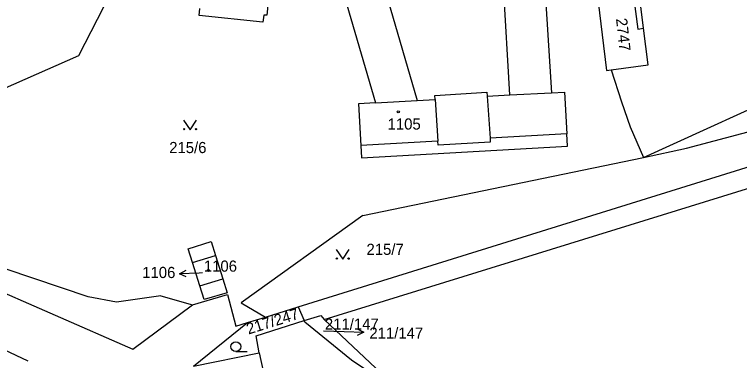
# Model space of a CAD drawing. Extents: x -735249 to -729401, y -1124843 to -1121828.
# Drawn here: x -733187.6 to -733077, y -1123172.8 to -1123120 of the extents above; entities that cross this region are included whole.
import ezdxf

# ---------------------------------------------------------------- set-up
doc = ezdxf.new("R2010")
doc.units = 0
for name, color, linetype in [('Vrstva 1', 7, 'Continuous'), ('Vrstva 16', 7, 'Continuous'), ('Vrstva 18', 7, 'Continuous'), ('Vrstva 19', 7, 'Continuous'), ('Vrstva 25', 7, 'Continuous'), ('Vrstva 4', 7, 'Continuous')]:
    doc.layers.add(name, color=color, linetype=linetype)

msp = doc.modelspace()

# ---------------------------------------------------------------- linework, layer by layer
at = {"layer": 'Vrstva 1'}
for points in [[(-733177.79, -1123126.27), (-733163.54, -1123098.49)], [(-733107.72, -1123098.99), (-733105.68, -1123131.95)], [(-733141.02, -1123104.39), (-733132.54, -1123133.48)], [(-733148.3, -1123112.17), (-733149.08, -1123120.11)], [(-733091.63, -1123122.07), (-733092.43, -1123115.48)], [(-733098.8, -1123115.93), (-733097.24, -1123128.54)], [(-733140.36, -1123166.52), (-732983.98, -1123118.16)], [(-733159.44, -1123120.18), (-733159.32, -1123119.07)], [(-733149.54, -1123120.1), (-733149.73, -1123121.17)], [(-733149.08, -1123120.11), (-733149.54, -1123120.1)], [(-733149.73, -1123121.17), (-733159.44, -1123120.18)], [(-733090.89, -1123127.7), (-733091.63, -1123122.07)], [(-733207.13, -1123139.15), (-733177.79, -1123126.27)], [(-733096.55, -1123128.47), (-733090.89, -1123127.7)], [(-733097.24, -1123128.54), (-733096.55, -1123128.47)], [(-733096.55, -1123128.47), (-733094.97, -1123133.34)], [(-733144.3, -1123164.58), (-733035.05, -1123130.65)], [(-733091.59, -1123141.83), (-733067.05, -1123130.62)], [(-733105.68, -1123131.95), (-733103.68, -1123131.84)], [(-733103.68, -1123131.84), (-733103.32, -1123138.2)], [(-733094.97, -1123133.34), (-733093.64, -1123137.15)], [(-733132.54, -1123133.48), (-733135.12, -1123133.63)], [(-733135.12, -1123133.63), (-733134.75, -1123139.99)], [(-733085.03, -1123140.39), (-733070.63, -1123136.58)], [(-733093.64, -1123137.15), (-733091.59, -1123141.83)], [(-733103.21, -1123140.1), (-733103.32, -1123138.2)], [(-733134.75, -1123139.99), (-733134.64, -1123141.89)], [(-733134.64, -1123141.89), (-733103.21, -1123140.1)], [(-733091.59, -1123141.83), (-733085.03, -1123140.39)], [(-733134.47, -1123150.69), (-733091.59, -1123141.83)], [(-733134.47, -1123150.69), (-733153.01, -1123164.01)], [(-733205.15, -1123155.51), (-733169.55, -1123171.08)], [(-733176.39, -1123163.06), (-733201.47, -1123154.62)], [(-733161.09, -1123155.73), (-733157.58, -1123154.65)], [(-733157.58, -1123154.65), (-733156.93, -1123156.76)], [(-733160.43, -1123157.82), (-733161.09, -1123155.73)], [(-733156.93, -1123156.76), (-733155.82, -1123160.34)], [(-733159.31, -1123161.38), (-733160.43, -1123157.82)], [(-733155.82, -1123160.34), (-733155.17, -1123162.45)], [(-733158.65, -1123163.47), (-733159.31, -1123161.38)], [(-733172.05, -1123163.91), (-733176.39, -1123163.06)], [(-733165.28, -1123162.92), (-733172.05, -1123163.91)], [(-733165.28, -1123162.92), (-733160.44, -1123164.28)], [(-733160.44, -1123164.28), (-733155.1, -1123162.7)], [(-733155.17, -1123162.45), (-733158.65, -1123163.47)], [(-733155.1, -1123162.7), (-733153.83, -1123167.54)], [(-733169.55, -1123171.08), (-733160.44, -1123164.28)], [(-733153.01, -1123164.01), (-733149.29, -1123166.17)], [(-733149.29, -1123166.17), (-733144.3, -1123164.58)], [(-733144.3, -1123164.58), (-733143.4, -1123166.71)], [(-733152.07, -1123167.01), (-733149.29, -1123166.17)], [(-733143.4, -1123166.71), (-733140.88, -1123165.91)], [(-733140.88, -1123165.91), (-733140.36, -1123166.52)], [(-733140.36, -1123166.52), (-733128.96, -1123177.25)], [(-733160.29, -1123173.64), (-733152.07, -1123167.01)], [(-733153.83, -1123167.54), (-733152.07, -1123167.01)], [(-733150.71, -1123169.03), (-733143.4, -1123166.71)], [(-733143.31, -1123166.93), (-733143.4, -1123166.71)], [(-733136.17, -1123172.73), (-733143.31, -1123166.93)], [(-733150.28, -1123171.64), (-733150.71, -1123169.03)], [(-733189.22, -1123171.11), (-733185.59, -1123172.86)], [(-733160.29, -1123173.64), (-733150.28, -1123171.64)], [(-733150.28, -1123171.64), (-733146.43, -1123189.14)], [(-733123.33, -1123181.43), (-733136.17, -1123172.73)]]:
    msp.add_lwpolyline(points, dxfattribs=at)
at = {"layer": 'Vrstva 16'}
for points in [[(-733158.91, -1123159.44), (-733159.41, -1123159.46)], [(-733140.44, -1123168.29), (-733137.31, -1123168.39)]]:
    msp.add_lwpolyline(points, dxfattribs=at)
at = {"layer": 'Vrstva 25'}
for points in [[(-733161.82, -1123136.1), (-733160.82, -1123137.6), (-733159.82, -1123136.1)], [(-733138.52, -1123155.84), (-733137.52, -1123157.34), (-733136.52, -1123155.84)], [(-733161.39, -1123160.032), (-733162.407, -1123159.569), (-733161.426, -1123159.034)], [(-733159.41, -1123159.46), (-733162.407, -1123159.569)], [(-733137.31, -1123168.39), (-733134.312, -1123168.484)], [(-733135.296, -1123167.954), (-733134.312, -1123168.484), (-733135.327, -1123168.952)], [(-733153.83, -1123171.42), (-733152.08, -1123171.42)]]:
    msp.add_lwpolyline(points, dxfattribs=at)
for centre, radius in [((-733129.05, -1123134.85), 0.175), ((-733161.72, -1123137.5), 0.1), ((-733159.92, -1123137.5), 0.1), ((-733138.42, -1123157.24), 0.1), ((-733136.62, -1123157.24), 0.1), ((-733158.02, -1123159.06), 0.175), ((-733153.83, -1123170.67), 0.75)]:
    msp.add_circle(centre, radius, dxfattribs=at)
at = {"layer": 'Vrstva 4'}
for points in [[(-733112, -1123132.26), (-733113.97, -1123099.06)], [(-733135.13, -1123102.38), (-733126.14, -1123133.12)], [(-733093.33, -1123115.62), (-733092.47, -1123122.25)], [(-733092.47, -1123122.25), (-733091.63, -1123122.07)], [(-733123.47, -1123132.36), (-733115.51, -1123131.87)], [(-733115.51, -1123131.87), (-733115.48, -1123132.47)], [(-733115.48, -1123132.47), (-733112, -1123132.26)], [(-733112, -1123132.26), (-733105.68, -1123131.95)], [(-733132.54, -1123133.48), (-733126.14, -1123133.12)], [(-733126.14, -1123133.12), (-733123.43, -1123132.96)], [(-733123.43, -1123132.96), (-733123.47, -1123132.36)], [(-733123.43, -1123132.96), (-733123, -1123139.32)], [(-733115.48, -1123132.47), (-733115.03, -1123138.87)], [(-733103.32, -1123138.2), (-733115.03, -1123138.87)], [(-733115.03, -1123138.87), (-733114.99, -1123139.47)], [(-733123, -1123139.32), (-733134.75, -1123139.99)], [(-733122.97, -1123139.92), (-733123, -1123139.32)], [(-733114.99, -1123139.47), (-733122.97, -1123139.92)], [(-733160.43, -1123157.82), (-733156.93, -1123156.76)], [(-733159.31, -1123161.38), (-733155.82, -1123160.34)]]:
    msp.add_lwpolyline(points, dxfattribs=at)

# ---------------------------------------------------------------- texts
at = {"layer": 'Vrstva 16'}
for s, p in [('1106', (-733168.116, -1123160.21)), ('211/147', (-733133.45, -1123169.46))]:
    msp.add_text(s, height=1.7, dxfattribs=at).set_placement(p)
at = {"layer": 'Vrstva 18'}
for s, p in [('215/6', (-733164, -1123141.15)), ('215/7', (-733133.89, -1123156.68)), ('211/147', (-733140.24, -1123168.09))]:
    msp.add_text(s, height=1.7, dxfattribs=at).set_placement(p)
msp.add_text('217/247', height=1.7, rotation=17.30014, dxfattribs=at).set_placement((-733151.909, -1123168.84))
at = {"layer": 'Vrstva 19'}
msp.add_text('2747', height=1.7, rotation=276.4022, dxfattribs=at).set_placement((-733095.819, -1123120.656))
for s, p in [('1105', (-733130.67, -1123137.56)), ('1106', (-733158.71, -1123159.24))]:
    msp.add_text(s, height=1.7, dxfattribs=at).set_placement(p)

doc.saveas('drawing.dxf')
